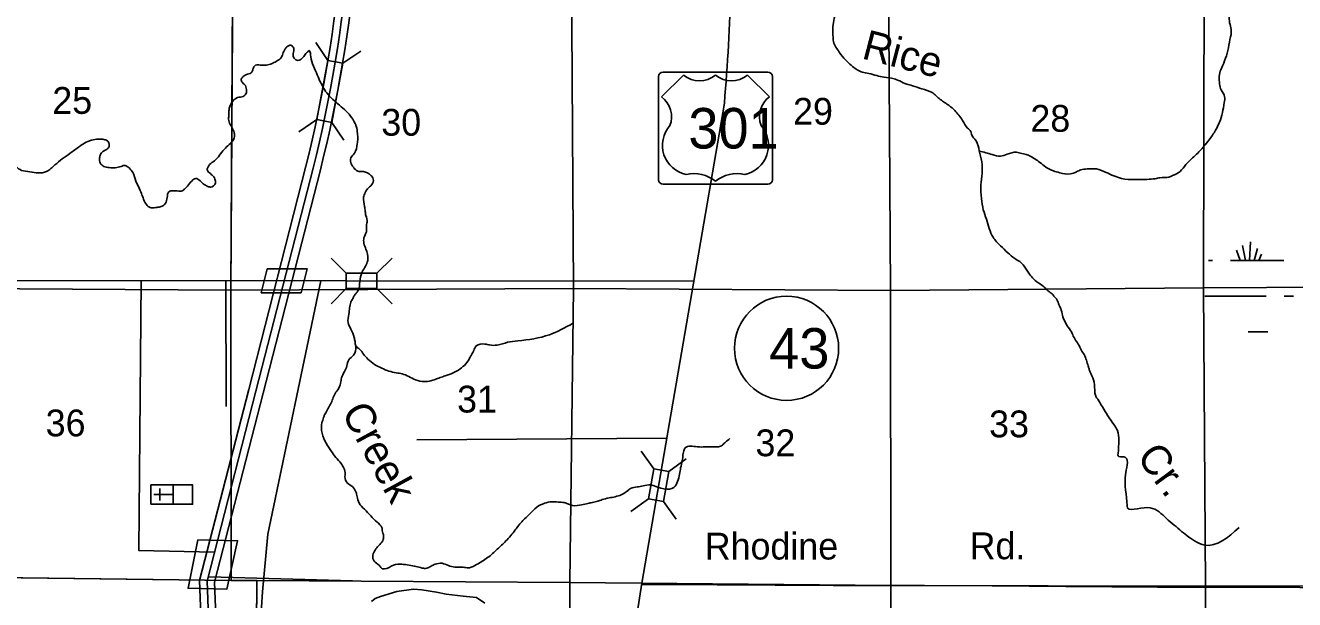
# Model space of a CAD drawing. Extents: x 380424 to 701066, y 1117407 to 1412949.
# Drawn here: x 538699 to 560023, y 1267730 to 1277376 of the extents above; entities that cross this region are included whole.
import ezdxf

# ---------------------------------------------------------------- set-up
doc = ezdxf.new("R2010")
doc.units = 0
for name, color, linetype in [('Bridges', 7, 'Continuous'), ('Bridges   Interstate', 7, 'Continuous'), ('Bridges and Drawbridges Local Roads', 7, 'Continuous'), ('Bridges and Drawbridges US Highways', 7, 'Continuous'), ('Culture', 7, 'Continuous'), ('Interstate Divided Highway Outline and Fill', 7, 'Continuous'), ('Interstate Highway Center Lines', 7, 'Continuous'), ('Lakes and Ponds Text', 7, 'Continuous'), ('Local Roads Paved', 7, 'Continuous'), ('Local Roads Related Text', 7, 'Continuous'), ('Masks for Road Features', 7, 'Continuous'), ('Narrow River Creek and Branch and Slough', 7, 'Continuous'), ('Narrow River Creek and Branch and Slough Text', 7, 'Continuous'), ('Roadshilelds State Highways', 7, 'Continuous'), ('Roadshilelds US Highways', 7, 'Continuous'), ('Section Lines', 7, 'Continuous'), ('Section Numbers', 7, 'Continuous'), ('Swamps', 7, 'Continuous'), ('Township  and Range lines', 7, 'Continuous'), ('US Routes Highway Center Lines', 7, 'Continuous')]:
    doc.layers.add(name, color=color, linetype=linetype)

msp = doc.modelspace()

# ---------------------------------------------------------------- linework, layer by layer
at = {"layer": 'Bridges'}
msp.add_line((544603, 1272956), (544859, 1272700), dxfattribs=at)
at = {"layer": 'Bridges   Interstate'}
for p, q in [((543782, 1276789), (543578, 1277088)), ((544034, 1276741), (544333, 1276945)), ((543595, 1275794), (543296, 1275590)), ((543846, 1275747), (544050, 1275448)), ((542764, 1273285), (542661, 1272885)), ((543434, 1273284), (543332, 1272884))]:
    msp.add_line(p, q, dxfattribs=at)
msp.add_lwpolyline([(544034, 1276741), (543846, 1275747), (543595, 1275794), (543782, 1276789)], close=True, dxfattribs=at)
at = {"layer": 'Bridges and Drawbridges Local Roads'}
for p, q in [((544091, 1273212), (543835, 1273468)), ((544603, 1273212), (544859, 1273468)), ((544091, 1272956), (543835, 1272700))]:
    msp.add_line(p, q, dxfattribs=at)
msp.add_lwpolyline([(544603, 1272956), (544091, 1272956), (544091, 1273212), (544603, 1273212)], close=True, dxfattribs=at)
at = {"layer": 'Bridges and Drawbridges US Highways'}
for p, q in [((549255, 1269927), (549046, 1270223)), ((549507, 1269884), (549803, 1270093)), ((549168, 1269422), (548873, 1269213)), ((549421, 1269379), (549630, 1269083))]:
    msp.add_line(p, q, dxfattribs=at)
msp.add_lwpolyline([(549168, 1269422), (549255, 1269927), (549507, 1269884), (549421, 1269379)], close=True, dxfattribs=at)
at = {"layer": 'Culture'}
for p, q in [((540809, 1269659), (540808, 1269334)), ((541184, 1269658), (540809, 1269659)), ((541183, 1269333), (541184, 1269658)), ((541183, 1269496), (540858, 1269496)), ((540958, 1269396), (540958, 1269596)), ((540808, 1269334), (541183, 1269333))]:
    msp.add_line(p, q, dxfattribs=at)
msp.add_lwpolyline([(541183, 1269333), (541184, 1269658), (541509, 1269658), (541508, 1269333)], close=True, dxfattribs=at)
at = {"layer": 'Interstate Divided Highway Outline and Fill'}
for points in [[(543413, 1275010), (543413, 1275011), (542451, 1271262), (541627, 1268053), (541719, 1265592), (541722, 1264835), (541729, 1263107), (541735, 1261434), (541473, 1260500), (538737, 1250752)], [(538978, 1250685), (541713, 1260432), (541985, 1261400), (541979, 1263108), (541972, 1264836), (541969, 1265597), (541878, 1268026), (542693, 1271199), (543655, 1274949), (543655, 1274949)]]:
    msp.add_lwpolyline(points, dxfattribs=at)
for radius in [22752, 23002]:
    msp.add_arc((521340, 1280528), radius, 345.964, 4.18, dxfattribs=at)
at = {"layer": 'Interstate Highway Center Lines'}
msp.add_lwpolyline([(543534, 1274980), (542572, 1271230), (541753, 1268040), (541844, 1265594), (541847, 1264836), (541854, 1263108), (541860, 1261417), (541593, 1260466), (538857, 1250718)], dxfattribs=at)
msp.add_arc((521340, 1280528), 22877, 345.964, 4.18, dxfattribs=at)
at = {"layer": 'Local Roads Paved'}
for p, q in [((532764, 1273094), (549928, 1273078)), ((549474, 1270441), (545277, 1270413))]:
    msp.add_line(p, q, dxfattribs=at)
for points in [[(541878, 1268528), (540606, 1268555), (540644, 1273087)], [(541223, 1257216), (541494, 1258162), (541566, 1258299), (541644, 1258424), (541736, 1258535), (541828, 1258627), (542084, 1258830), (542234, 1258975), (542366, 1259119), (542444, 1259263), (542536, 1259467), (542588, 1259670), (542608, 1259781), (542615, 1260129), (542654, 1265310), (542667, 1267451), (542667, 1267602), (542684, 1267859), (542771, 1268829), (543665, 1273084)], [(542067, 1273086), (542073, 1270972)], [(568468, 1269208), (566219, 1267914), (562748, 1267909), (561964, 1267915), (561438, 1267916), (560666, 1267922), (559834, 1267937), (558811, 1267937), (557722, 1267942), (556180, 1267950), (554940, 1267961), (553803, 1267966), (552273, 1267966), (550324, 1267976), (549051, 1267982)]]:
    msp.add_lwpolyline(points, dxfattribs=at)
at = {"layer": 'Local Roads Related Text'}
msp.add_lwpolyline([(541786, 1268112), (544196, 1268047)], dxfattribs=at)
at = {"layer": 'Masks for Road Features'}
for points in [[(542764, 1273285), (542661, 1272885), (543332, 1272884), (543434, 1273284)], [(541595, 1268734), (541432, 1267922), (542083, 1267904), (542263, 1268720)]]:
    msp.add_lwpolyline(points, close=True, dxfattribs=at)
at = {"layer": 'Narrow River Creek and Branch and Slough'}
msp.add_lwpolyline([(546419, 1267669), (546277, 1267764), (546055, 1267790), (545770, 1267822), (545607, 1267854), (545359, 1267896), (545222, 1267906), (544937, 1267864), (544668, 1267780), (544578, 1267748), (544515, 1267701)], dxfattribs=at)
for points in [[(552594, 1279439), (552334, 1278654), (552344, 1278559), (552344, 1278342), (552334, 1278226), (552329, 1278115), (552344, 1278041), (552344, 1277920), (552339, 1277836), (552334, 1277677), (552297, 1277529), (552270, 1277387), (552265, 1277260), (552270, 1277155), (552292, 1277054), (552344, 1276970), (552402, 1276885), (552503, 1276769), (552598, 1276685), (552761, 1276590), (552867, 1276569), (553004, 1276532), (553126, 1276505), (553294, 1276479), (553389, 1276442), (553506, 1276389), (553601, 1276363), (553759, 1276310), (553933, 1276247), (554070, 1276131), (554218, 1276030), (554313, 1275946), (554445, 1275777), (554530, 1275650), (554582, 1275592), (554593, 1275550), (554672, 1275434), (554725, 1275270), (554767, 1275086), (554772, 1274890), (554751, 1274695), (554762, 1274468), (554793, 1274278), (554846, 1274120), (554958, 1273818), (555083, 1273674), (555204, 1273557), (555321, 1273459), (555404, 1273409), (555480, 1273330), (555571, 1273197), (555635, 1273118), (555756, 1273027), (555836, 1272963), (555873, 1272925), (555915, 1272891), (555949, 1272864), (555979, 1272830), (556032, 1272762), (556063, 1272686), (556081, 1272649), (556119, 1272532), (556131, 1272483), (556157, 1272411), (556221, 1272305)], [(554726, 1275266), (554941, 1275207), (555084, 1275181), (555195, 1275212), (555348, 1275244), (555395, 1275233), (555490, 1275212), (555569, 1275186), (555659, 1275133), (555743, 1275075), (555844, 1274996), (555970, 1274933), (556076, 1274901), (556255, 1274880), (556361, 1274917), (556430, 1274948), (556535, 1274964), (556694, 1274964), (556857, 1274906), (557116, 1274806), (557343, 1274785), (557543, 1274790), (557681, 1274801), (557760, 1274816), (557908, 1274827), (557971, 1274853), (558098, 1274922), (558198, 1275038), (558377, 1275212), (558520, 1275371), (558604, 1275476), (558705, 1275635), (558763, 1275751), (558842, 1276078), (558847, 1276178), (558789, 1276294), (558763, 1276389), (558757, 1276521), (558784, 1276632), (558847, 1276780), (558900, 1276954), (558937, 1277139), (558958, 1277308), (558931, 1277419), (558921, 1277540), (558900, 1277667), (558895, 1277714), (558921, 1277878), (559016, 1278015), (559137, 1278184), (559248, 1278321), (559256, 1278331)], [(540107, 1275343), (540078, 1275302), (540002, 1275256), (539961, 1275205), (539945, 1275150), (539958, 1275065), (540018, 1275008), (540107, 1274987), (540208, 1274985), (540307, 1275006), (540378, 1275024), (540440, 1274981), (540506, 1274903), (540557, 1274760), (540628, 1274604), (540708, 1274407), (540763, 1274336), (540811, 1274313), (540864, 1274313), (540947, 1274324), (541011, 1274347), (541064, 1274407), (541125, 1274590), (541167, 1274597), (541277, 1274593), (541332, 1274597), (541373, 1274625), (541437, 1274696), (541515, 1274781), (541543, 1274799), (541580, 1274804), (541616, 1274781), (541685, 1274716), (541765, 1274671), (541816, 1274659), (541857, 1274680), (541889, 1274716), (541889, 1274776), (541852, 1274845), (541790, 1274900), (541754, 1274953), (541770, 1274999), (541795, 1275038), (541875, 1275100), (542038, 1275294), (542125, 1275374), (542194, 1275456), (542215, 1275525), (542206, 1275578), (542192, 1275617), (542141, 1275711), (542114, 1275803), (542118, 1275878), (542121, 1275959), (542157, 1276066), (542265, 1276163), (542357, 1276183), (542412, 1276243), (542410, 1276319), (542396, 1276366), (542348, 1276414), (542327, 1276474), (542359, 1276518), (542433, 1276559), (542504, 1276589), (542522, 1276642), (542568, 1276706), (542644, 1276710), (542749, 1276710), (542836, 1276731), (542914, 1276772), (542990, 1276825), (543024, 1276896), (543063, 1276981), (543107, 1277027), (543155, 1277041), (543198, 1277009), (543212, 1276972), (543196, 1276876), (543224, 1276814), (543260, 1276791), (543334, 1276809), (543375, 1276853), (543423, 1276915), (543435, 1276925), (543442, 1276932), (543461, 1276952), (543478, 1276935), (543489, 1276884), (543588, 1276577), (543643, 1276451)], [(543643, 1276451), (543761, 1276244), (543978, 1276034)], [(533497, 1273624), (533485, 1273516), (533488, 1273475), (533495, 1273428), (533546, 1273350), (533644, 1273316), (533783, 1273316), (533861, 1273345), (533883, 1273570), (533861, 1273602), (533842, 1273638), (533832, 1273660), (533801, 1273715), (533723, 1273899), (533705, 1274048), (533712, 1274211), (533769, 1274394), (533822, 1274540), (533845, 1274687), (533845, 1274843), (533824, 1274955), (533813, 1275022), (533827, 1275081), (533861, 1275127), (533923, 1275153), (533980, 1275159), (534051, 1275162), (534148, 1275157), (534269, 1275127), (534384, 1275088), (534524, 1275040), (534627, 1275033), (534728, 1275065), (534822, 1275107), (534893, 1275155), (534932, 1275187), (535012, 1275272), (535134, 1275432), (535264, 1275572), (535377, 1275655), (535491, 1275717), (535620, 1275756), (535773, 1275774), (535962, 1275839), (536170, 1275921), (536372, 1276041), (536532, 1276112), (536702, 1276144), (536883, 1276160), (537090, 1276188), (537243, 1276197), (537500, 1276201), (537668, 1276204), (537805, 1276222), (537860, 1276227), (537911, 1276213), (537959, 1276176), (538016, 1276103), (538060, 1276020), (538128, 1275832), (538151, 1275732), (538188, 1275615), (538200, 1275498), (538241, 1275431), (538321, 1275321), (538415, 1275209), (538541, 1275009), (538635, 1274941), (538773, 1274918), (538920, 1274897), (539055, 1274922), (539195, 1275032), (539449, 1275227), (539610, 1275343), (539722, 1275414), (539839, 1275453), (539951, 1275467), (540018, 1275460), (540078, 1275435), (540105, 1275384), (540107, 1275343)], [(543978, 1276034), (544184, 1275824), (544237, 1275729), (544258, 1275682), (544278, 1275559), (544285, 1275475), (544275, 1275388), (544227, 1275227), (544169, 1275149), (544165, 1275074), (544209, 1274994), (544285, 1274928), (544358, 1274921), (544431, 1274907), (544493, 1274863), (544536, 1274817), (544533, 1274721), (544464, 1274650), (544409, 1274569), (544382, 1274488), (544396, 1274336), (544409, 1274249), (544419, 1274185), (544443, 1274072), (544432, 1274030), (544428, 1273910), (544387, 1273805), (544387, 1273716), (544421, 1273616), (544453, 1273450), (544426, 1273355), (544369, 1273258), (544309, 1272954)], [(544309, 1272954), (544257, 1272879), (544227, 1272838), (544199, 1272785), (544167, 1272726), (544147, 1272631), (544132, 1272526), (544121, 1272383), (544169, 1272272), (544221, 1272135), (544237, 1272066), (544253, 1271993), (544316, 1271934), (544380, 1271855), (544454, 1271771), (544564, 1271681), (544686, 1271618), (544807, 1271570), (544929, 1271539), (545029, 1271523), (545256, 1271423), (545402, 1271393), (545511, 1271405), (545583, 1271429), (545668, 1271459), (545753, 1271490), (545886, 1271538), (545977, 1271587), (546074, 1271665), (546153, 1271768), (546171, 1271805), (546183, 1271823), (546207, 1271865), (546225, 1271902), (546231, 1271914), (546275, 1271993), (546419, 1272023), (546496, 1272008), (546625, 1272005), (546801, 1272053), (546971, 1272077), (547503, 1272180), (547891, 1272368)], [(556221, 1272305), (556287, 1272198), (556305, 1272155), (556414, 1271973), (556437, 1271924), (556486, 1271845), (556554, 1271655), (556569, 1271606), (556588, 1271553), (556645, 1271421), (556664, 1271255), (556672, 1271179), (556732, 1271069), (556793, 1270967)], [(544253, 1271992), (544211, 1271834), (544132, 1271760), (544100, 1271655), (544058, 1271560), (544010, 1271454), (543995, 1271364), (543947, 1271255), (543890, 1271171), (543854, 1271078), (543770, 1270913), (543746, 1270869), (543726, 1270837), (543710, 1270789), (543682, 1270704), (543752, 1270356), (543841, 1270219), (543915, 1270119), (544005, 1270018), (544047, 1269939), (544074, 1269839), (544068, 1269797), (544111, 1269686), (544195, 1269628), (544253, 1269538), (544274, 1269459), (544306, 1269353), (544396, 1269248), (544501, 1269137), (544601, 1269037), (544691, 1268931), (544696, 1268889), (544717, 1268799), (544702, 1268720), (544633, 1268636), (544538, 1268477), (544538, 1268419), (544596, 1268345), (544654, 1268293), (544696, 1268250), (544728, 1268245), (544886, 1268308), (545024, 1268324), (545145, 1268308), (545261, 1268287), (545367, 1268261), (545441, 1268256), (545514, 1268293), (545583, 1268324), (545699, 1268340), (545805, 1268303), (545916, 1268277), (545990, 1268277), (546079, 1268271), (546158, 1268266), (546280, 1268319), (546465, 1268435), (546628, 1268578), (546771, 1268715), (546929, 1268900), (547056, 1269058), (547167, 1269163), (547293, 1269285), (547420, 1269348), (547541, 1269375), (547652, 1269369), (547752, 1269359), (547890, 1269311), (548045, 1269325), (548150, 1269345), (548226, 1269362), (548316, 1269384), (548390, 1269410), (548505, 1269438), (548711, 1269492), (548824, 1269565), (548867, 1269596), (548977, 1269623), (549076, 1269641), (549209, 1269661)], [(556793, 1270967), (556983, 1270673), (557046, 1270569), (557069, 1270404), (557056, 1270183), (557056, 1270145), (557155, 1270127), (557188, 1269863), (557208, 1269310), (557208, 1269302), (557548, 1269276), (557837, 1269124), (558096, 1268901), (558340, 1268718), (558512, 1268647), (559091, 1268941)], [(549209, 1269661), (549595, 1269616), (549690, 1269839), (549708, 1269942), (549736, 1270068), (549742, 1270114), (549755, 1270209), (549783, 1270279), (549989, 1270297), (550241, 1270297), (550344, 1270297), (550409, 1270326), (550461, 1270377), (550531, 1270433), (550534, 1270437)]]:
    msp.add_spline(points, degree=3, dxfattribs=at)
at = {"layer": 'Roadshilelds State Highways'}
msp.add_circle((551487, 1271952), 875, dxfattribs=at)
at = {"layer": 'Roadshilelds US Highways'}
for p, q in [((549338, 1274782), (549337, 1276516)), ((549757, 1276541), (549387, 1276175)), ((549412, 1276591), (551174, 1276591)), ((549757, 1276541), (549757, 1276541)), ((550293, 1276539), (550293, 1276539)), ((551199, 1276175), (550829, 1276541)), ((551249, 1276516), (551249, 1274782)), ((551174, 1274707), (549413, 1274707))]:
    msp.add_line(p, q, dxfattribs=at)
for centre, radius, start, end in [((549412, 1276516), 75, 90.0005, 180.0005), ((550026, 1276876), 430, 231.2921, 308.3631), ((550560, 1276876), 430, 231.638, 308.709), ((551174, 1276516), 75, 0.0005, 90.0005), ((549146, 1275844), 409, 338.3061, 53.8204), ((551440, 1275845), 409, 126.1806, 201.6949), ((549903, 1275363), 501, 138.7836, 258.2383), ((550683, 1275363), 501, 281.7627, 41.2174), ((549413, 1274782), 75, 180.0005, 270.0005), ((549934, 1274330), 558, 49.9107, 103.7771), ((550653, 1274330), 558, 76.224, 130.0904), ((551174, 1274782), 75, 270.0005, 0.0005)]:
    msp.add_arc(centre, radius, start, end, dxfattribs=at)
at = {"layer": 'Section Lines'}
for points in [[(542182, 1278243), (542150, 1272929), (536826, 1272964), (536877, 1278265)], [(547877, 1278264), (547907, 1272957), (542150, 1272929), (542182, 1278243)], [(553200, 1278285), (553236, 1272924), (547907, 1272957), (547877, 1278264)], [(558503, 1278197), (558493, 1272968), (553236, 1272924), (553200, 1278285)], [(563779, 1278265), (563779, 1272996), (558493, 1272968), (558503, 1278197)], [(542150, 1272929), (542158, 1268050), (537300, 1268111), (536735, 1268114), (536826, 1272964)], [(547907, 1272957), (547847, 1268015), (542585, 1268049), (542577, 1268053), (542158, 1268050), (542150, 1272929)], [(553236, 1272924), (553238, 1267967), (547847, 1268015), (547907, 1272957)], [(558493, 1272968), (558527, 1267958), (553238, 1267967), (553236, 1272924)], [(563779, 1272996), (563780, 1267964), (558527, 1267958), (558493, 1272968)], [(542585, 1268049), (542547, 1262714), (537247, 1262766), (537300, 1268111), (542158, 1268050), (542577, 1268053)], [(547847, 1268015), (547847, 1262622), (542547, 1262714), (542585, 1268049)], [(553238, 1267967), (553219, 1262559), (547847, 1262622), (547847, 1268015)], [(558527, 1267958), (558539, 1262555), (553219, 1262559), (553238, 1267967)], [(563780, 1267964), (563790, 1262553), (558539, 1262555), (558527, 1267958)]]:
    msp.add_lwpolyline(points, close=True, dxfattribs=at)
at = {"layer": 'Swamps'}
for p, q in [((559196, 1273426), (559149, 1273681)), ((559267, 1273426), (559284, 1273742)), ((559110, 1273426), (559045, 1273598)), ((559343, 1273426), (559401, 1273630)), ((559420, 1273426), (559469, 1273535))]:
    msp.add_line(p, q, dxfattribs=at)
for points in [[(558576, 1273426), (558645, 1273426)], [(558945, 1273426), (559844, 1273426)], [(558514, 1272826), (559545, 1272826)], [(559845, 1272826), (560006, 1272826)], [(559245, 1272226), (559575, 1272226)]]:
    msp.add_lwpolyline(points, dxfattribs=at)
at = {"layer": 'Township  and Range lines'}
for p, q in [((542182, 1278243), (542150, 1272929)), ((542150, 1272929), (542158, 1268050)), ((537300, 1268111), (542158, 1268050)), ((542158, 1268050), (542577, 1268053)), ((542585, 1268049), (542547, 1262714)), ((542577, 1268053), (542585, 1268049)), ((542585, 1268049), (547847, 1268015)), ((547847, 1268015), (553238, 1267967)), ((553238, 1267967), (558527, 1267958)), ((558527, 1267958), (563780, 1267964))]:
    msp.add_line(p, q, dxfattribs=at)
at = {"layer": 'US Routes Highway Center Lines'}
msp.add_lwpolyline([(528953, 1202257), (529456, 1202987), (529581, 1203126), (540708, 1212274), (542059, 1213384), (543182, 1214307), (547781, 1227939), (547820, 1253981), (547841, 1255731), (547898, 1260559), (549055, 1268008), (550443, 1276069)], dxfattribs=at)
msp.add_arc((519653, 1278700), 30902, 355.1163, 358.7486, dxfattribs=at)

# ---------------------------------------------------------------- texts
at = {"layer": 'Lakes and Ponds Text'}
for s, rotation, p in [('Rice', 345.4401, (552733, 1276825)), ('Cr.', 306.4164, (557355, 1270128))]:
    msp.add_text(s, height=500, rotation=rotation, dxfattribs=at).set_placement(p)
at = {"layer": 'Local Roads Related Text'}
for s, p in [('Rhodine', (550113, 1268404)), ('Rd.', (554563, 1268409))]:
    msp.add_text(s, height=450, rotation=0.0005, dxfattribs=at).set_placement(p)
at = {"layer": 'Narrow River Creek and Branch and Slough Text'}
msp.add_text('Creek', height=500, rotation=298.5664, dxfattribs=at).set_placement((544000, 1270878))
at = {"layer": 'Roadshilelds State Highways'}
msp.add_text('43', height=680, rotation=0.0005, dxfattribs=at).set_placement((551196, 1271611))
at = {"layer": 'Roadshilelds US Highways'}
msp.add_text('301', height=680, rotation=0.0005, dxfattribs=at).set_placement((549838, 1275308))
at = {"layer": 'Section Numbers'}
for s, p in [('25', (539151, 1275890)), ('29', (551597, 1275708)), ('28', (555584, 1275589)), ('30', (544679, 1275523)), ('31', (545952, 1270873)), ('36', (539040, 1270473)), ('33', (554891, 1270457)), ('32', (550965, 1270139))]:
    msp.add_text(s, height=450, dxfattribs=at).set_placement(p)

doc.saveas('drawing.dxf')
